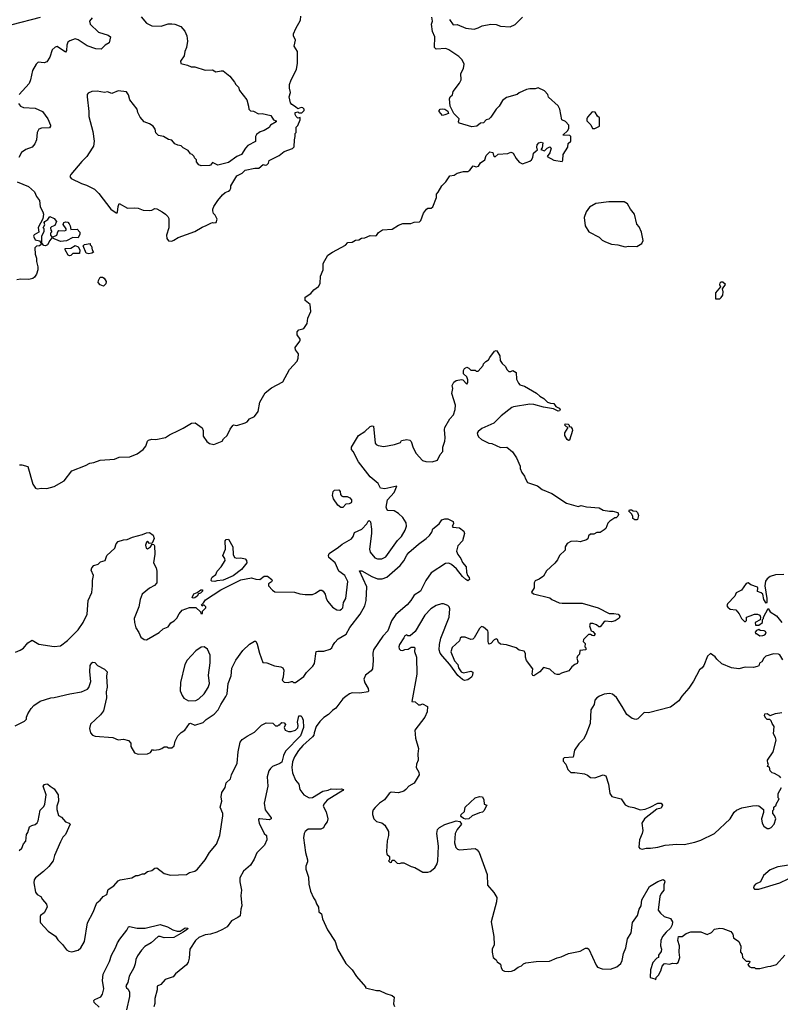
# Model space of a CAD drawing. Extents: x 2087054 to 2277909, y 548907 to 753496.
# Tile 288 of 444: x 2203088 to 2210331, y 666578 to 675959. Entities that reach past the tile are written whole.
import ezdxf

# ---------------------------------------------------------------- set-up
doc = ezdxf.new("R2010")
doc.units = 0

msp = doc.modelspace()

# ---------------------------------------------------------------- linework, layer by layer
at = {"layer": '0CON20XD'}
for points in [[(2203015, 675913.8), (2203287.4, 675982.6)], [(2203777.5, 675975), (2203753.3, 675945), (2203760, 675915), (2203839.8, 675839.8), (2203931.7, 675811.7), (2203953.3, 675795), (2203940.7, 675739.3), (2203902.7, 675717.3), (2203865, 675676.7), (2203812.1, 675682.1), (2203729.3, 675709.3), (2203645, 675765.6), (2203615, 675775.6), (2203565, 675758.8), (2203545, 675743.3), (2203536.7, 675715), (2203534.4, 675665.6), (2203525, 675648.8), (2203445, 675704.3), (2203425, 675697.5), (2203397.9, 675672.1), (2203375, 675601.2), (2203345, 675557.5), (2203321.7, 675548.3), (2203265, 675553.8), (2203245, 675536.2), (2203210, 675475), (2203191.1, 675385), (2203177.6, 675352.4), (2203084.3, 675245)], [(2204244, 675985), (2204296.7, 675925), (2204345, 675898.8), (2204435, 675896.2), (2204501.3, 675918.7), (2204535, 675920.6), (2204565, 675915.7), (2204622.9, 675892.9), (2204660.9, 675850.9), (2204680.8, 675805), (2204686.2, 675755), (2204675, 675692.5), (2204660, 675655), (2204653.3, 675615), (2204620, 675565), (2204621.7, 675541.7), (2204686.4, 675526.4), (2204720.7, 675510.7), (2204755, 675510), (2204855, 675477.5), (2204925, 675480), (2204955, 675462.5), (2205005, 675472.5), (2205025, 675470), (2205089.3, 675419.3), (2205132.5, 675365), (2205145, 675340), (2205170, 675315), (2205180, 675285), (2205250, 675195), (2205267.5, 675135), (2205270, 675105), (2205285, 675090), (2205315, 675086.7), (2205360.7, 675060.7), (2205396.1, 675066.1), (2205480, 675045), (2205503.3, 675003.3), (2205530, 674995), (2205530, 674985), (2205477.5, 674955), (2205465, 674932.5), (2205415, 674903.3), (2205379.3, 674890.7), (2205344.3, 674865.7), (2205334, 674845), (2205333, 674797), (2205260.7, 674759.3), (2205237.5, 674735), (2205200, 674675), (2205154.2, 674655.8), (2205075, 674596.7), (2204975, 674572), (2204925, 674597.5), (2204905.9, 674574.1), (2204895, 674570), (2204815, 674566.7), (2204793.3, 674575), (2204772.5, 674605), (2204770, 674625), (2204751.7, 674641.7), (2204750, 674655), (2204730, 674675), (2204715, 674680), (2204691.7, 674711.7), (2204645, 674737.5), (2204625, 674757.5), (2204595, 674762.5), (2204565, 674777.5), (2204535, 674810), (2204505, 674817.5), (2204456.4, 674846.4), (2204410, 674855), (2204385, 674880), (2204377.5, 674915), (2204357.5, 674945), (2204325, 674966), (2204272.5, 674985), (2204235, 675030), (2204213.6, 675073.6), (2204206.1, 675106.1), (2204136.2, 675195), (2204123.9, 675243.9), (2204105, 675270), (2204025, 675280), (2203965, 675256.2), (2203925, 675270), (2203895, 675266.2), (2203825, 675277.5), (2203775, 675274), (2203741.1, 675258.9), (2203731.9, 675245), (2203729.5, 675225), (2203745.7, 675085), (2203745.8, 675035), (2203783.5, 674895), (2203797.5, 674802.5), (2203789.2, 674755), (2203779.2, 674735), (2203725.8, 674655), (2203678.3, 674608.3), (2203573.3, 674485), (2203566.7, 674465), (2203577.5, 674445), (2203675, 674397.5), (2203725, 674383.8), (2203798.8, 674345), (2203841.3, 674301.3), (2203955, 674152.5), (2204005, 674117.5), (2204015, 674117.5), (2204020, 674125), (2204025, 674180), (2204035, 674206.7), (2204115, 674164), (2204185, 674166.7), (2204215, 674162.5), (2204265, 674143.3), (2204325, 674140), (2204345, 674142.5), (2204375, 674160), (2204395, 674156.7), (2204445, 674127.5), (2204476.4, 674106.4), (2204497.5, 674085), (2204507.5, 674065), (2204506.7, 673975), (2204486.2, 673905), (2204487.5, 673875), (2204505, 673852.5), (2204535, 673850), (2204555, 673856.7), (2204596.4, 673883.6), (2204755, 673941.2), (2204825, 673983.3), (2204863.6, 673996.4), (2204908.3, 674021.7), (2204925, 674027.5), (2204935, 674022.5), (2204960, 674025), (2204967, 674057), (2204950, 674095), (2204933, 674113), (2204928.3, 674138.3), (2204927.5, 674155), (2204937.5, 674177.5), (2204975, 674237.5), (2205018.3, 674291.7), (2205045, 674313.3), (2205077.5, 674325), (2205087.5, 674335), (2205097.5, 674355), (2205097.5, 674375), (2205155, 674472.5), (2205205, 674496.7), (2205235, 674526.2), (2205326.4, 674543.6), (2205365, 674543.3), (2205405, 674580), (2205425, 674572.5), (2205440, 674575), (2205457, 674593), (2205465, 674617.5), (2205560, 674665), (2205605, 674702.5), (2205685, 674730), (2205701.7, 674748.3), (2205703.3, 674815), (2205712.5, 674845), (2205710, 674875), (2205720, 674885), (2205720, 674935), (2205735, 674950), (2205760, 675005), (2205758.3, 675028.3), (2205735, 675020), (2205720, 675035), (2205710, 675055), (2205710, 675075), (2205735, 675080), (2205745, 675070), (2205775, 675070), (2205797.5, 675095), (2205796.7, 675106.7), (2205785, 675120), (2205767, 675123), (2205735, 675110), (2205715, 675130), (2205680, 675150), (2205667.5, 675167.5), (2205652.5, 675225), (2205666.7, 675265), (2205657.5, 675305), (2205658.3, 675341.7), (2205672.5, 675385), (2205722.5, 675485), (2205732.5, 675545), (2205732.5, 675655), (2205702.5, 675705), (2205713.3, 675765), (2205696.7, 675805), (2205696.7, 675825), (2205716.7, 675875), (2205763.3, 675955), (2205763.9, 675993.9)], [(2207074.2, 674315.8), (2207106.2, 674375), (2207147.3, 674412.7), (2207185, 674472.5), (2207225, 674476.7), (2207254.1, 674495.9), (2207315, 674513.8), (2207355, 674513.3), (2207373.3, 674526.7), (2207405, 674566.7), (2207435, 674557.5), (2207457, 674563), (2207477.5, 674595), (2207516.1, 674623.9), (2207530, 674665), (2207565, 674700), (2207592.5, 674695), (2207600, 674665), (2207615, 674652.5), (2207643, 674677), (2207735, 674683.3), (2207763.6, 674696.4), (2207775, 674693.3), (2207785.8, 674685.8), (2207815.5, 674635.5), (2207842.8, 674602.8), (2207875, 674585.8), (2207945, 674611.4), (2207962, 674625), (2207973.8, 674645), (2207981.7, 674688.3), (2208005, 674710), (2208020, 674715), (2208013.3, 674745), (2208016.2, 674765), (2208030, 674785), (2208053, 674793), (2208070, 674785), (2208061.7, 674738.3), (2208051.7, 674721.7), (2208085, 674710), (2208110, 674735), (2208135, 674747.5), (2208150, 674735), (2208135, 674690), (2208110, 674655), (2208175, 674621.2), (2208252.5, 674607.5), (2208259.3, 674620.7), (2208264.1, 674675.9), (2208307.5, 674745), (2208311.7, 674778.3), (2208337.5, 674802.5), (2208337.5, 674845), (2208327.5, 674855), (2208260, 674860), (2208306.7, 674903.3), (2208317.5, 674925), (2208317.5, 674955), (2208285, 674990), (2208250, 675005), (2208232.5, 675105), (2208217, 675137), (2208125, 675220), (2208116.7, 675245), (2208085, 675282.5), (2208025, 675308.8), (2207995, 675300), (2207945, 675300), (2207915, 675293.3), (2207845, 675262.5), (2207825, 675247.5), (2207723.9, 675216.1), (2207685, 675187.5), (2207652.5, 675135), (2207623.6, 675106.4), (2207575, 675030), (2207555, 675010), (2207530, 675005), (2207505, 674977.5), (2207475, 674972.5), (2207440, 674945), (2207395, 674936.7), (2207275, 674972.5), (2207267.5, 674985), (2207272.5, 675015), (2207222.5, 675065), (2207187.5, 675135), (2207180, 675205), (2207187, 675223), (2207208.3, 675241.7), (2207216.7, 675275), (2207276.2, 675355), (2207291.2, 675385), (2207290, 675445), (2207315, 675492.5), (2207320, 675535), (2207300, 675575), (2207268.7, 675608.7), (2207173.1, 675673.1), (2207145, 675684), (2207055, 675676.7), (2207037.5, 675695), (2207040, 675795), (2207020, 675845), (2207010, 675915), (2207017.5, 675945), (2207013, 675983)], [(2207179.3, 675959.3), (2207215, 675910), (2207255, 675912.5), (2207335, 675877.5), (2207415, 675870), (2207455, 675880), (2207490.7, 675899.3), (2207575, 675916.7), (2207625, 675912.5), (2207665, 675897.5), (2207759.3, 675890.7), (2207805, 675913.3), (2207875, 675983.3)], [(2203075, 675158.8), (2203094.6, 675134.6), (2203125, 675121.5), (2203235, 675114.5), (2203304, 675085), (2203356.9, 675015), (2203381.2, 674955), (2203382.5, 674945), (2203371.7, 674928.3), (2203295, 674926.2), (2203270, 674915), (2203254, 674885), (2203249.2, 674815), (2203232.9, 674775), (2203206, 674744), (2203147.6, 674722.4), (2203106, 674695), (2203080, 674645)], [(2207115, 675047.5), (2207097.5, 675065), (2207083.3, 675085), (2207083.3, 675095), (2207092.5, 675105), (2207115, 675110), (2207135, 675106.7), (2207166.4, 675086.4), (2207170, 675065), (2207135, 675052.5), (2207115, 675047.5)], [(2208565, 674922.5), (2208610, 674945), (2208610, 675025), (2208590.7, 675040.7), (2208566.4, 675076.4), (2208538.3, 675081.7), (2208495, 675030), (2208487.5, 675015), (2208487.5, 674995), (2208526.4, 674956.4), (2208542.5, 674922.5), (2208565, 674922.5)], [(2203065, 674412.5), (2203171.1, 674371.1), (2203227.2, 674317.2), (2203247.1, 674275), (2203276.2, 674235), (2203284.3, 674175), (2203308.8, 674128.8), (2203314.7, 674105), (2203307, 674063), (2203265, 673980), (2203271.2, 673935), (2203225, 673908.1), (2203219.4, 673895), (2203235, 673862.5), (2203275, 673852.5), (2203292.5, 673825), (2203290, 673815), (2203276.1, 673803.9), (2203248.3, 673801.7), (2203232.5, 673785), (2203233.8, 673725), (2203248.3, 673688.3), (2203246.7, 673655), (2203261.2, 673605), (2203261.2, 673575), (2203247.5, 673535), (2203230, 673505), (2203213.6, 673493.6), (2203175, 673484), (2203095, 673487.5), (2203060.7, 673480.7)], [(2203085, 671718.6), (2203109.1, 671719.1), (2203165, 671702.5), (2203212.7, 671532.7), (2203237.5, 671495), (2203255, 671488.8), (2203295, 671496.2), (2203345, 671493.8), (2203415, 671510), (2203512.5, 671565), (2203585, 671660), (2203715, 671710), (2203755, 671733.3), (2203795, 671740), (2203855, 671761.2), (2203989.3, 671770.7), (2204035, 671791.2), (2204135.9, 671794.1), (2204205, 671824), (2204265, 671864), (2204290, 671895), (2204305, 671942.5), (2204315, 671953.3), (2204345, 671962.5), (2204385, 671958.8), (2204475, 671976.7), (2204515, 672003.8), (2204605, 672048), (2204645, 672066), (2204725, 672116), (2204759.5, 672119.5), (2204825, 672070), (2204833.8, 672045), (2204835, 671990), (2204870.5, 671940.5), (2204895, 671920), (2204935, 671910), (2205016.4, 671943.6), (2205027.5, 671965), (2205065, 671997.5), (2205091.7, 672058.3), (2205117, 672093), (2205125, 672097.5), (2205155, 672091.2), (2205235, 672116.7), (2205253, 672127), (2205275, 672157.5), (2205325, 672177.5), (2205357.5, 672225), (2205373.8, 672315), (2205426.2, 672405), (2205485, 672450), (2205595, 672507.5), (2205656.2, 672625), (2205728.8, 672705), (2205740, 672735), (2205742.5, 672775), (2205713.3, 672813.3), (2205712.5, 672835), (2205756.7, 672895), (2205757.5, 672905), (2205757.5, 672915), (2205731.2, 672955), (2205730, 672985), (2205745, 673002.5), (2205785, 673012.5), (2205795, 673016.7), (2205825.6, 673064.4), (2205832, 673115), (2205861.7, 673178.3), (2205853.9, 673243.9), (2205807.5, 673285), (2205806.7, 673315), (2205859.3, 673350.7), (2205887.5, 673385), (2205931.7, 673418.3), (2205950, 673445), (2205951.2, 673515), (2205976.7, 673575), (2205976.2, 673635), (2206023.3, 673715), (2206065, 673743.8), (2206190.7, 673809.3), (2206213, 673837), (2206255, 673840), (2206285, 673857.5), (2206317, 673863), (2206343, 673877), (2206375, 673880), (2206425, 673901.2), (2206475, 673898.8), (2206485.9, 673904.1), (2206505, 673930), (2206544.1, 673955.9), (2206635, 673963.3), (2206695, 674000), (2206735, 674016.7), (2206813, 674017), (2206845, 674028.8), (2206896.1, 674033.9), (2206906.7, 674045), (2206932.5, 674115), (2206962.5, 674155), (2206975, 674162.5), (2207005, 674162.5), (2207023.6, 674176.4), (2207056.4, 674263.6), (2207057.5, 674295), (2207074.2, 674315.8)], [(2208855, 673794), (2208885, 673801.2), (2208965, 673798.8), (2209012.7, 673827.3), (2209024.2, 673855), (2209008, 673935), (2208986.7, 673985), (2208965, 674010), (2208942.5, 674105), (2208905, 674152.5), (2208875.9, 674205.9), (2208843, 674223), (2208697, 674223), (2208575, 674206.2), (2208515, 674173.3), (2208481.7, 674128.3), (2208463.8, 674075), (2208471.2, 673995), (2208508.8, 673938.8), (2208605, 673886.7), (2208635, 673856.7), (2208665, 673841.2), (2208725, 673820), (2208785, 673812.5), (2208855, 673794)], [(2203335, 673803.8), (2203316.4, 673806.4), (2203298.3, 673828.3), (2203300, 673895), (2203320, 673945), (2203320, 673965), (2203310, 673975), (2203327, 674003), (2203322, 674025), (2203326.2, 674035), (2203354.3, 674055.7), (2203375, 674082.5), (2203417.5, 674065), (2203437.5, 674035), (2203423, 673997), (2203390, 673985), (2203380, 673975), (2203383, 673953), (2203390, 673945), (2203390, 673935), (2203380, 673925), (2203380, 673905), (2203391.7, 673891.7), (2203405, 673890), (2203440, 673905), (2203451.2, 673938.8), (2203461.2, 673948.8), (2203515, 673947.5), (2203530, 673955), (2203530, 673965), (2203503, 674007), (2203507.5, 674025), (2203525, 674033.8), (2203545, 674028.8), (2203560, 674015), (2203570, 673995), (2203575, 673960), (2203635, 673963.8), (2203661.2, 673935), (2203660, 673915), (2203645, 673880), (2203595, 673882.5), (2203535, 673853.3), (2203475, 673846.7), (2203395, 673880), (2203373.9, 673856.1), (2203353.3, 673815), (2203335, 673803.8)], [(2203745, 673726.7), (2203720, 673735), (2203693.6, 673803.6), (2203705, 673817.5), (2203760, 673825), (2203760, 673815), (2203771.7, 673801.7), (2203777.5, 673765), (2203790, 673745), (2203775, 673733.3), (2203745, 673726.7)], [(2203562.5, 673707.5), (2203548.8, 673715), (2203521.2, 673765), (2203521.2, 673778.8), (2203575, 673783.3), (2203615, 673806.2), (2203645.9, 673795.9), (2203660, 673765), (2203658.3, 673731.7), (2203595, 673730), (2203575, 673712.5), (2203562.5, 673707.5)], [(2203885, 673420.8), (2203855, 673432), (2203836.2, 673455), (2203838.8, 673475), (2203855, 673506.7), (2203875, 673506), (2203893.3, 673495), (2203912, 673465), (2203908.3, 673441.7), (2203885, 673420.8)], [(2209755, 673300), (2209769.3, 673310.7), (2209782.5, 673335), (2209786.7, 673365), (2209780, 673395), (2209807.5, 673435), (2209785, 673456.7), (2209765, 673457.5), (2209755, 673450), (2209752.5, 673435), (2209760, 673415), (2209713.3, 673355), (2209715, 673300), (2209755, 673300)], [(2203092.5, 669952.5), (2203125, 669970), (2203165, 670023.3), (2203205, 670046.2), (2203270.8, 670010.8), (2203415, 669985.8), (2203475, 669992), (2203542, 670045), (2203644.7, 670145.3), (2203690.9, 670215), (2203729.1, 670295), (2203739.4, 670425), (2203775, 670500), (2203782.5, 670565), (2203780.8, 670615), (2203790, 670665), (2203768.8, 670715), (2203773.3, 670735), (2203795, 670757.5), (2203835, 670772.5), (2203856.4, 670793.6), (2203903, 670807), (2203917.5, 670855), (2203995, 670923.8), (2204008, 670965), (2204025, 670987.5), (2204075, 671003.3), (2204110, 671005), (2204161.2, 671028.8), (2204256.4, 671053.6), (2204295, 671070), (2204325, 671072.5), (2204357.4, 671047.4), (2204368.6, 671015), (2204348.3, 670971.7), (2204325, 670967.5), (2204305, 670990), (2204295, 670980), (2204286.7, 670953.3), (2204292.5, 670925), (2204305, 670916.2), (2204333.3, 670935), (2204348.3, 670961.7), (2204365, 670957.5), (2204371.2, 670945), (2204373.6, 670866.4), (2204363.3, 670785), (2204386.7, 670735), (2204393.8, 670705), (2204394, 670595), (2204372.3, 670567.7), (2204325, 670543.3), (2204253.8, 670485), (2204235.8, 670434.2), (2204222.2, 670365), (2204178.1, 670255), (2204180, 670215), (2204192.9, 670165), (2204221.2, 670121.2), (2204240, 670075), (2204272.3, 670052.3), (2204295, 670051.2), (2204415, 670121.2), (2204455, 670156.2), (2204502.5, 670175), (2204526.1, 670213.9), (2204559.4, 670230.6), (2204584.1, 670255.9), (2204605, 670297.5), (2204635, 670332.5), (2204705, 670357.5), (2204765, 670360), (2204808.3, 670318.3), (2204811.7, 670301.7), (2204828.3, 670301.7), (2204830, 670325), (2204860, 670355), (2204860, 670365), (2204845, 670380), (2204835, 670380), (2204825, 670370), (2204820, 670385), (2204838.3, 670401.7), (2204857, 670433), (2205004.3, 670525.7), (2205195, 670621.5), (2205295, 670640.8), (2205335, 670629.2), (2205373.8, 670626.2), (2205415, 670656.7), (2205425, 670657.5), (2205447, 670657), (2205487.5, 670625), (2205492.5, 670615), (2205486.7, 670603.3), (2205457.5, 670582.5), (2205457.5, 670565), (2205495, 670523.8), (2205518.3, 670508.3), (2205705, 670506.2), (2205755, 670490), (2205805, 670483.3), (2205875, 670483.8), (2205905.9, 670494.1), (2205945, 670522.5), (2205965, 670522.5), (2205977.5, 670515), (2205996.1, 670486.1), (2206006.2, 670445), (2206021.2, 670415), (2206065, 670363.3), (2206107.3, 670337.3), (2206135, 670334.2), (2206151.7, 670341.7), (2206165.8, 670355), (2206172.5, 670405), (2206194.2, 670445), (2206212.9, 670605), (2206185, 670663.8), (2206125.7, 670705.7), (2206091.2, 670785), (2206031.2, 670835), (2206028, 670855), (2206035.7, 670874.3), (2206125, 670934.3), (2206157.3, 670962.7), (2206248.1, 671011.9), (2206263.3, 671035), (2206275.4, 671074.6), (2206345.3, 671105), (2206392.2, 671155), (2206405, 671182), (2206415, 671187.5), (2206429.2, 671175), (2206437.8, 671105), (2206437.8, 671065), (2206417.5, 670915), (2206426, 670885), (2206470.9, 670830.9), (2206495, 670822), (2206535, 670821.2), (2206575, 670841.2), (2206685, 670996), (2206724, 671035), (2206759.2, 671095), (2206770.8, 671135), (2206769.2, 671165), (2206737, 671217), (2206695.8, 671255), (2206655, 671280.5), (2206595, 671283.1), (2206583.6, 671295), (2206576.9, 671315), (2206589.2, 671385), (2206652.5, 671455), (2206680, 671515), (2206565, 671487.8), (2206524.2, 671494.2), (2206500.3, 671540.3), (2206424.5, 671604.5), (2206313.8, 671745), (2206263.3, 671845), (2206246.7, 671865), (2206246.7, 671885), (2206314.1, 671995.9), (2206375, 672036.2), (2206425, 672083.8), (2206445, 672090), (2206457.5, 672087.5), (2206472.5, 671925), (2206482.1, 671912.1), (2206502.9, 671902.9), (2206553.9, 671893.9), (2206658.3, 671911.7), (2206715, 671930), (2206725, 671950), (2206775, 671960), (2206801.7, 671951.7), (2206815, 671940), (2206835, 671880), (2206862.5, 671825), (2206925, 671760), (2206955, 671750), (2207015, 671747.5), (2207065, 671762.5), (2207092.5, 671815), (2207117.5, 671845), (2207116.7, 671885), (2207135.7, 671944.3), (2207139.2, 671975), (2207131.9, 672055), (2207135.6, 672075), (2207185, 672156), (2207218, 672195), (2207235.7, 672245), (2207237.5, 672285), (2207203.6, 672396.4), (2207212.5, 672445), (2207207.5, 672475), (2207222.5, 672505), (2207245, 672522.5), (2207295, 672530), (2207306.4, 672526.4), (2207345, 672487.5), (2207356.4, 672503.6), (2207356.4, 672526.4), (2207346.1, 672556.1), (2207312.5, 672585), (2207312.5, 672615), (2207322.5, 672635), (2207345, 672647.5), (2207365, 672640), (2207385, 672620), (2207425, 672620), (2207435, 672610), (2207455, 672610), (2207500, 672665), (2207505, 672680), (2207527, 672703), (2207553, 672717), (2207565, 672740), (2207610.7, 672799.3), (2207625, 672807.5), (2207633, 672803), (2207658.8, 672755), (2207662.3, 672712.3), (2207682.3, 672682.3), (2207713.6, 672653.6), (2207727.5, 672625), (2207745, 672607.5), (2207765, 672607.5), (2207785, 672616.7), (2207816.2, 672596.2), (2207818.8, 672535), (2207836.4, 672496.4), (2207850.7, 672480.7), (2207895, 672466.7), (2208010.7, 672400.7), (2208041.7, 672371.7), (2208079.3, 672349.3), (2208115, 672314), (2208144.1, 672304.1), (2208175, 672302.5), (2208192.9, 672272.9), (2208225, 672258.8), (2208233.8, 672245), (2208228, 672232), (2208215, 672228.8), (2208172.3, 672252.3), (2208075, 672267.5), (2207985, 672294), (2207945, 672294.2), (2207790.7, 672269.3), (2207775, 672263.3), (2207671.2, 672185), (2207604.4, 672115.6), (2207488.8, 672065), (2207453.3, 672035), (2207445, 672020), (2207446.1, 672006.1), (2207456.2, 671985), (2207485, 671960), (2207555, 671923.3), (2207585, 671922.5), (2207665, 671883.3), (2207727, 671887), (2207781.7, 671841.7), (2207817.5, 671785), (2207852.5, 671705), (2207853.6, 671683.6), (2207870, 671645), (2207895, 671610), (2207903, 671583), (2207925, 671550), (2208018.3, 671518.3), (2208063.9, 671483.9), (2208155, 671443.3), (2208295, 671352.5), (2208405, 671321.2), (2208435, 671331.2), (2208485, 671318.8), (2208607.1, 671307.1), (2208645, 671286.7), (2208705, 671276.7), (2208737.7, 671277.7), (2208783, 671263), (2208790, 671245), (2208785, 671230), (2208768.3, 671211.7), (2208755, 671212.5), (2208708.3, 671181.7), (2208689.3, 671160.7), (2208668.3, 671111.7), (2208655, 671097.5), (2208615, 671073.3), (2208585, 671072.5), (2208555, 671057.5), (2208523, 671057), (2208505, 671040), (2208497, 671013), (2208485, 671002.5), (2208425, 670983.8), (2208389.2, 670989.2), (2208335, 670985.8), (2208301.7, 670968.3), (2208283.6, 670936.4), (2208283.3, 670905), (2208228.8, 670855), (2208208.3, 670811.7), (2208185, 670780), (2208105, 670707.5), (2208075, 670657.5), (2208035, 670630), (2207997, 670613), (2207987.5, 670595), (2207986.7, 670545), (2207962.5, 670505), (2207980, 670490), (2208135, 670449.2), (2208155, 670434.3), (2208225, 670404.3), (2208255, 670398.6), (2208445, 670398.6), (2208596.6, 670356.6), (2208700.7, 670300.7), (2208745, 670302.5), (2208785.8, 670295.8), (2208802.5, 670275), (2208795, 670257.5), (2208758.3, 670231.7), (2208725, 670221.2), (2208663, 670227), (2208650.7, 670219.3), (2208615, 670173.3), (2208603, 670173), (2208580, 670195), (2208547, 670207), (2208520, 670205), (2208512.5, 670185), (2208530, 670135), (2208545, 670130), (2208567.5, 670105), (2208555, 670090), (2208538.3, 670091.7), (2208525, 670100), (2208505, 670100), (2208457.5, 670055), (2208453.3, 670035), (2208472.5, 670015), (2208470, 669985), (2208480, 669975), (2208480, 669955), (2208421.7, 669948.3), (2208417.5, 669915), (2208400, 669895), (2208392.5, 669875), (2208402.5, 669845), (2208397.5, 669825), (2208373.9, 669816.1), (2208345, 669793.3), (2208316.2, 669753.8), (2208246.1, 669733.9), (2208225, 669721.2), (2208205, 669720), (2208185, 669727.1), (2208135, 669770.5), (2208075, 669787.5), (2208042, 669745), (2207985, 669708), (2207975, 669710), (2207967.5, 669725), (2207973.3, 669775), (2207913.8, 669855), (2207903.3, 669885), (2207905, 669920), (2207893, 669943), (2207845, 669953.3), (2207815, 669973.3), (2207725, 670003.3), (2207665, 670010), (2207647.5, 670025), (2207637.5, 670055), (2207625, 670060), (2207605, 670050), (2207575, 670016.7), (2207555, 670010), (2207547.5, 670035), (2207549.2, 670125), (2207545, 670136.7), (2207505, 670172.5), (2207485, 670177.5), (2207465, 670160), (2207415, 670070), (2207401.7, 670058.3), (2207385, 670052.5), (2207330, 670075), (2207295, 670076.2), (2207283.3, 670065), (2207275, 670042.5), (2207205, 669977.5), (2207193.3, 669935), (2207229.3, 669849.3), (2207260, 669815), (2207267.5, 669785), (2207292.5, 669745), (2207315, 669737.5), (2207385, 669752.5), (2207401.7, 669741.7), (2207401.2, 669715), (2207391.2, 669695), (2207355, 669668.8), (2207325, 669663.8), (2207305, 669671.2), (2207260.9, 669710.9), (2207185, 669816.7), (2207113.9, 669893.9), (2207093.3, 669925), (2207083.9, 669953.9), (2207084, 670005), (2207098, 670065), (2207178.8, 670265), (2207182.5, 670345), (2207177.5, 670365), (2207165, 670377.5), (2207125, 670392.5), (2207105, 670392.5), (2207055, 670376.7), (2207002.7, 670347.3), (2206946.7, 670285), (2206855, 670130), (2206805, 670090), (2206785, 670090), (2206773, 670097), (2206755, 670087.5), (2206745, 670070), (2206703.3, 670005), (2206697.5, 669985), (2206700, 669965), (2206715, 669952.5), (2206735, 669950), (2206755, 669960), (2206787, 669963), (2206815, 669980), (2206845, 669980), (2206850, 669975), (2206848.3, 669938.3), (2206866.7, 669885), (2206871.2, 669725), (2206823, 669463), (2206855, 669460), (2206885, 669430), (2206905, 669430), (2206925, 669440), (2206970, 669415), (2206967.5, 669365), (2206946.1, 669313.9), (2206849.3, 669190.7), (2206856.2, 669115), (2206886.2, 669015), (2206878, 668965), (2206882.5, 668905), (2206866, 668865), (2206862, 668835), (2206888.8, 668788.8), (2206890.8, 668765), (2206843.3, 668685), (2206795, 668656.7), (2206765, 668623.3), (2206745, 668610), (2206695, 668592.5), (2206625, 668600), (2206606.7, 668585), (2206561.2, 668525), (2206514.2, 668495), (2206471.7, 668451.7)], [(2208315, 671950), (2208300.7, 671960.7), (2208278.3, 671998.3), (2208278.3, 672021.7), (2208310, 672075), (2208295, 672080), (2208280, 672095), (2208283, 672107), (2208310, 672105), (2208320, 672095), (2208321.7, 672081.7), (2208335, 672080), (2208350, 672060), (2208351.2, 672045), (2208325, 671952.5), (2208315, 671950)], [(2206165, 671310), (2206145, 671312.5), (2206116.2, 671335), (2206076, 671395), (2206066.2, 671425), (2206073.3, 671465), (2206085, 671476.7), (2206128.3, 671478.3), (2206138.8, 671465), (2206143.3, 671435), (2206153.6, 671423.6), (2206165, 671416.7), (2206205.9, 671415.9), (2206232.3, 671402.3), (2206246.7, 671385), (2206248.8, 671365), (2206243.3, 671355), (2206225, 671345.8), (2206195, 671343.3), (2206165, 671310)], [(2208965, 671193.3), (2208945, 671193.3), (2208927.5, 671205), (2208926.4, 671226.4), (2208917, 671247), (2208890, 671275), (2208895, 671290), (2208915, 671290), (2208928.3, 671278.3), (2208957, 671277), (2208972.5, 671265), (2208980, 671235), (2208971.7, 671198.3), (2208965, 671193.3)], [(2205050.7, 669510.7), (2205062.7, 669537.3), (2205072.7, 669635), (2205101.4, 669708.6), (2205108.9, 669781.1), (2205144.7, 669855.3), (2205212.4, 669947.6), (2205275, 670008), (2205325, 670037.5), (2205336.4, 670036.4), (2205349.5, 670009.5), (2205370, 669925), (2205402.5, 669835), (2205441.7, 669831.7), (2205515, 669803.3), (2205575, 669792.5), (2205595, 669782.5), (2205602.5, 669762.5), (2205597.5, 669695), (2205587.5, 669665), (2205605, 669647.5), (2205645, 669643.3), (2205675, 669652.5), (2205685, 669652.5), (2205695, 669642.5), (2205715, 669643.3), (2205795, 669700), (2205819.1, 669740.9), (2205879.5, 669800.5), (2205895, 669823.8), (2205912.1, 669937.9), (2205926.9, 669943.1), (2205985, 669943.5), (2206045, 669962.3), (2206060.4, 669975), (2206070.7, 669995), (2206087.7, 670025), (2206119.8, 670060.2), (2206195.4, 670105), (2206231.5, 670168.5), (2206330.8, 670295), (2206375.4, 670375), (2206386.9, 670425), (2206394.5, 670555), (2206325, 670706.7), (2206345, 670706.9), (2206442.6, 670652.6), (2206495, 670632.5), (2206538.1, 670631.9), (2206582.6, 670647.4), (2206710.8, 670759.2), (2206746.5, 670803.5), (2206774, 670856), (2206795, 670881.9), (2206885, 670963.1), (2206958.8, 671015), (2206988.8, 671045), (2207011.2, 671075), (2207022.3, 671107.7), (2207082.5, 671155), (2207107.5, 671195), (2207136.4, 671203.6), (2207165, 671203.3), (2207215, 671176.7), (2207218, 671155), (2207207.5, 671135), (2207214, 671124), (2207275, 671118), (2207317.5, 671085), (2207323.3, 671065), (2207303.8, 670995), (2207259.2, 670945), (2207248.6, 670895), (2207259.4, 670865), (2207288.1, 670825), (2207305, 670788.8), (2207339.2, 670745), (2207343.3, 670695), (2207352.5, 670665), (2207366.7, 670645), (2207370, 670625), (2207355, 670613.8), (2207336.7, 670625), (2207305, 670654), (2207246.9, 670726.9), (2207198.8, 670768.8), (2207175, 670779.5), (2207142.4, 670777.6), (2207005, 670690), (2206956.2, 670615), (2206905.8, 670515), (2206845.4, 670475), (2206811.3, 670425), (2206776.9, 670385), (2206668.1, 670291.9), (2206628.3, 670231.7), (2206593.8, 670135), (2206546.5, 670085), (2206458, 669955), (2206451.1, 669925), (2206453.8, 669855), (2206447.1, 669775), (2206435, 669756), (2206380, 669715), (2206365.7, 669675), (2206375, 669640), (2206405.4, 669585.4), (2206410, 669565), (2206406, 669555), (2206327, 669543), (2206254.2, 669544.2), (2206228, 669535), (2206195, 669512.2), (2206165, 669487.5), (2206099, 669401), (2206065, 669378.5), (2206030, 669340), (2205985, 669309.2), (2205945, 669271.8), (2205912.4, 669225), (2205890.9, 669165), (2205887.6, 669142.4), (2205876.5, 669125), (2205785, 669042.5), (2205741.5, 668995), (2205704.6, 668935), (2205687, 668887), (2205678.6, 668835), (2205684.2, 668785), (2205713, 668713), (2205745.7, 668675), (2205755.8, 668625), (2205794.3, 668574.3), (2205845, 668543.8), (2205875, 668548), (2205975, 668607.8), (2206025, 668618.9), (2206055, 668632.5), (2206105, 668627.8), (2206151.7, 668631.7), (2206170, 668625), (2206165, 668614.4), (2206015, 668524.2), (2205982.9, 668485), (2205976.7, 668465), (2206005, 668412.5), (2206021.4, 668345), (2206015, 668317.5), (2205992, 668288), (2205981.7, 668258.3), (2205955, 668246.2), (2205834, 668246), (2205807.5, 668225), (2205797.5, 668205), (2205791.2, 668165), (2205808.8, 668025), (2205830, 667955), (2205830, 667935), (2205811.2, 667895), (2205813.3, 667865), (2205838.3, 667788.3), (2205842.3, 667722.3), (2205855.9, 667655.9), (2205885, 667592.5), (2205906.2, 667565), (2205913.3, 667535), (2205933.3, 667505), (2205935, 667460), (2205960.7, 667440.7), (2205972.2, 667392.2), (2206017.5, 667287.5), (2206093.3, 667175), (2206113, 667103), (2206195, 666967.5), (2206252.5, 666905), (2206295, 666843.3), (2206380, 666745), (2206380, 666735), (2206485, 666710), (2206515, 666709.2), (2206575, 666681.1), (2206635, 666663.3), (2206653.3, 666645), (2206647, 666583), (2206656.4, 666556.4)], [(2204945, 670606.2), (2204918.3, 670608.3), (2204910, 670615), (2204913.3, 670635), (2204921.7, 670648.3), (2204955, 670673.3), (2204966.7, 670705), (2205005.7, 670745), (2205043.3, 670805), (2205040, 670825), (2205023.8, 670855), (2205046.7, 670915), (2205044.2, 670995), (2205055, 671008), (2205075, 671011.2), (2205116.2, 670935), (2205120, 670865), (2205132.5, 670835), (2205155, 670828), (2205195, 670830.6), (2205233.6, 670823.6), (2205248.5, 670805), (2205249.5, 670785), (2205199.4, 670720.6), (2205120.7, 670659.3), (2205025, 670618.8), (2204965, 670613.3), (2204945, 670606.2)], [(2210365, 670674.2), (2210285, 670670.6), (2210235, 670653.8), (2210205, 670632.5), (2210191.2, 670608.8), (2210182.9, 670565), (2210203.3, 670445), (2210201.7, 670408.3), (2210195, 670400), (2210173.3, 670435), (2210163.3, 670485), (2210147.7, 670497.7), (2210115, 670510), (2210117.5, 670545), (2210113, 670553), (2210050, 670575), (2210025, 670592.5), (2210005, 670587.5), (2209962.5, 670525), (2209910.7, 670499.3), (2209897.5, 670465), (2209827.5, 670395), (2209822.5, 670375), (2209830.7, 670360.7), (2209855, 670342.5), (2209907.5, 670335), (2209938.8, 670298.8), (2209962.5, 670255), (2209990, 670225), (2210000, 670225), (2210010, 670235), (2210010, 670265), (2210045, 670280), (2210085, 670296.2), (2210115, 670296.2), (2210136.4, 670286.4), (2210142.5, 670265), (2210138.3, 670241.7), (2210090, 670215), (2210095, 670190), (2210125, 670190)], [(2204738.3, 670448.3), (2204730, 670455), (2204745, 670487.5), (2204778.3, 670501.7), (2204813, 670527), (2204828.3, 670528.3), (2204830, 670515), (2204810, 670495), (2204791.7, 670488.3), (2204777.5, 670465), (2204755, 670450), (2204738.3, 670448.3)], [(2210125, 670190), (2210160, 670215), (2210160, 670245), (2210170, 670255), (2210170, 670265), (2210215, 670350), (2210235, 670317.5), (2210295, 670280), (2210347, 670217)], [(2210135, 670090), (2210165, 670092.5), (2210185, 670097.5), (2210197, 670113), (2210189.3, 670129.3), (2210177, 670137), (2210138.3, 670138.3), (2210125, 670147.5), (2210105, 670140), (2210090, 670125), (2210095, 670110), (2210105, 670110), (2210135, 670090)], [(2204695, 669470.6), (2204765, 669473.5), (2204793, 669487), (2204845.3, 669534.7), (2204883.3, 669595), (2204894.4, 669634.4), (2204884.5, 669715), (2204902.7, 669832.7), (2204902, 669905), (2204875, 669962.5), (2204843, 669983), (2204815, 669980), (2204765, 669946.2), (2204683.4, 669856.6), (2204660, 669815), (2204619.4, 669645), (2204617.1, 669565), (2204635, 669520), (2204652, 669495), (2204695, 669470.6)], [(2203047.5, 669932.5), (2203092.5, 669952.5)], [(2210355, 669860), (2210326.4, 669906.4), (2210313, 669913), (2210265, 669916.7), (2210193.9, 669896.1), (2210172.5, 669875), (2210155, 669840), (2210133.3, 669826.7), (2210126.4, 669803.6), (2210110, 669795), (2210075, 669787.5), (2209995, 669791.2), (2209935, 669774.3), (2209865, 669783.8), (2209775, 669821.2), (2209726.7, 669865), (2209709.5, 669889.5), (2209665, 669920), (2209638, 669895), (2209603.1, 669805), (2209586.9, 669783.1), (2209562.5, 669765), (2209505, 669657.5), (2209458.8, 669591.2), (2209394.6, 669515.4), (2209365, 669468), (2209285, 669408.8), (2209075, 669356.2), (2209035, 669356.7), (2208975, 669296.7), (2208955, 669292), (2208921.7, 669301.7), (2208868.3, 669338.3), (2208825.6, 669415.6), (2208771.7, 669501.7), (2208732.3, 669532.3), (2208705, 669538), (2208655, 669532.9), (2208610, 669515), (2208583.4, 669496.6), (2208563.8, 669475), (2208558.8, 669435), (2208527.5, 669385), (2208520, 669255), (2208478.8, 669145), (2208455.8, 669104.2), (2208411.7, 669058.3), (2208371.7, 668998.3), (2208357.7, 668932.3), (2208273, 668927), (2208263, 668917), (2208262.5, 668895), (2208287.5, 668865), (2208307.5, 668815), (2208335, 668787.5), (2208375, 668787.5), (2208465, 668773.3), (2208495, 668762.5), (2208525, 668737.5), (2208565, 668736.7), (2208645, 668763.3), (2208670, 668755), (2208693.8, 668675), (2208708.8, 668585), (2208726.9, 668556.9), (2208815.3, 668535.3), (2208855, 668480), (2208885, 668463.8), (2208935, 668453.3), (2208995, 668431.2), (2209045, 668438.8), (2209092.5, 668455), (2209165.7, 668494.3), (2209195, 668494), (2209210, 668475), (2209195, 668448), (2209155, 668436.7), (2209037.5, 668345), (2209012.5, 668305), (2209022, 668235), (2209016, 668205), (2208991.2, 668145), (2208983.8, 668075), (2208993.3, 668063.3), (2209015, 668057.5)], [(2203045, 669232.5), (2203132.5, 669275), (2203152.5, 669295), (2203152.5, 669315), (2203163.8, 669345), (2203196.7, 669395), (2203223.3, 669425), (2203284.1, 669465.9), (2203385, 669498.8), (2203415, 669500), (2203565, 669536.2), (2203675, 669553.8), (2203735, 669580), (2203746.7, 669595), (2203764, 669655), (2203755.8, 669745), (2203760, 669805), (2203775, 669832.5), (2203785, 669837.5), (2203803.6, 669833.6), (2203830, 669805), (2203895, 669770), (2203921.2, 669745), (2203915.8, 669704.2), (2203919.5, 669599.5), (2203910, 669555), (2203913.6, 669496.4), (2203886, 669375), (2203856, 669335), (2203763.4, 669246.6), (2203752.5, 669205), (2203761.2, 669165), (2203781.2, 669141.2), (2203805, 669131.2), (2203975, 669120), (2204025, 669097.5), (2204075, 669103.3), (2204125, 669090), (2204146.7, 669066.7), (2204147.5, 669035), (2204182.5, 668975), (2204215, 668960), (2204305, 668963.3), (2204333, 668977), (2204353, 669007), (2204365, 669000), (2204415, 669006.7), (2204440, 669015), (2204465, 669032.5), (2204488.3, 669031.7), (2204505, 669022.5), (2204537, 669023), (2204558.3, 669041.7), (2204567.5, 669085), (2204594, 669136), (2204625, 669167.5), (2204659.3, 669190.7), (2204705, 669252.5), (2204715, 669256.7), (2204755, 669237.5), (2204835, 669262), (2204865, 669290.8), (2204938.3, 669341.7), (2204977.4, 669382.6), (2205002.2, 669435), (2205050.7, 669510.7)], [(2203082.5, 668045), (2203106.7, 668065), (2203125, 668107.5), (2203147, 668133), (2203153.8, 668195), (2203166, 668215), (2203182.3, 668267.7), (2203202.5, 668282.5), (2203235, 668290), (2203255, 668307.5), (2203264.1, 668325.9), (2203282.3, 668427.7), (2203316.8, 668463.2), (2203328, 668485), (2203338.8, 668575), (2203312.5, 668655), (2203325, 668672.5), (2203345, 668677.5), (2203357, 668677), (2203377.5, 668655), (2203415, 668631.2), (2203454.3, 668575), (2203457.5, 668515), (2203442.6, 668467.4), (2203440.6, 668435), (2203457.7, 668377.7), (2203485, 668360), (2203525, 668317.5), (2203560, 668305), (2203567.5, 668295), (2203522.5, 668195), (2203499.5, 668170.5), (2203476.2, 668125), (2203420.8, 667995), (2203406, 667945), (2203365, 667890.8), (2203315, 667842), (2203237.9, 667782.1), (2203225, 667762.5), (2203222.5, 667735), (2203238, 667645), (2203255, 667623.8), (2203290, 667605), (2203305, 667577.5), (2203342.1, 667532.1), (2203350.8, 667505), (2203320.5, 667449.5), (2203287.5, 667425), (2203282.5, 667415), (2203282.5, 667365), (2203287.5, 667355), (2203357.5, 667275), (2203427.7, 667227.7), (2203451.2, 667191.2), (2203495, 667147.5), (2203535, 667096), (2203555, 667084), (2203585, 667078.8), (2203646, 667094), (2203670, 667115), (2203706, 667175), (2203732, 667355), (2203788.8, 667455), (2203815, 667530), (2203822.5, 667545), (2203855, 667570), (2203883.3, 667605), (2203918, 667625), (2203928.8, 667671.2), (2203985, 667706.7), (2204027, 667753), (2204045, 667762.5), (2204155, 667784), (2204195, 667803.8), (2204216.1, 667803.9), (2204258.3, 667821.7), (2204275, 667820), (2204306.4, 667843.6), (2204347.7, 667852.3), (2204373.3, 667875), (2204395, 667877.5), (2204464.1, 667824.1), (2204523, 667807), (2204676.4, 667813.6), (2204705, 667833.3), (2204755, 667848), (2204780, 667865), (2204855, 667955.7), (2204894.8, 668025.2), (2204960.4, 668105), (2204993.3, 668185), (2205022.7, 668375), (2205021.1, 668395), (2204997.5, 668455), (2205012, 668515), (2205007.5, 668555), (2205014.2, 668595), (2205044, 668645), (2205055, 668687.5), (2205093.8, 668725), (2205105.6, 668765), (2205160, 668875), (2205168, 668985), (2205186, 669075), (2205205, 669102), (2205255, 669133.3), (2205325, 669170), (2205391.2, 669238.8), (2205435, 669261.2), (2205498, 669258), (2205525, 669230), (2205545, 669230), (2205555, 669240), (2205565, 669240), (2205570, 669255), (2205585, 669262.5), (2205605, 669260), (2205617.5, 669245), (2205607.5, 669215), (2205615, 669190), (2205647, 669177), (2205673, 669177), (2205715, 669190), (2205735, 669212.5), (2205740, 669235), (2205734.2, 669265), (2205747.5, 669325), (2205766.2, 669326.2), (2205776.1, 669316.1), (2205787.5, 669285), (2205791.4, 669215), (2205762.5, 669135), (2205620.4, 668989.6), (2205600.6, 668949.4), (2205582.7, 668885), (2205565, 668871.9), (2205496.3, 668843.7), (2205474.8, 668825.2), (2205459.1, 668800.9), (2205444.5, 668745), (2205450.5, 668655), (2205415.5, 668495), (2205425, 668430), (2205483.8, 668355), (2205483.3, 668345), (2205465, 668335.8), (2205374.6, 668345.4), (2205365.8, 668344.2), (2205362.2, 668335), (2205367.5, 668305), (2205415.9, 668205.9), (2205436.5, 668185), (2205442.5, 668145), (2205418.8, 668095), (2205347.4, 668022.6), (2205320.6, 667959.4), (2205285, 667902.2), (2205217.8, 667845), (2205185, 667783.3), (2205182.7, 667745), (2205198.9, 667665), (2205192.2, 667615), (2205202.2, 667515), (2205193.1, 667485), (2205187.4, 667422.6), (2205166.2, 667405), (2205105, 667373.3), (2205062.4, 667317.6), (2205019.8, 667290.2), (2204965, 667265.6), (2204905, 667246.9), (2204855, 667239.4), (2204794.6, 667215.4), (2204762.9, 667185), (2204707.5, 667102.5), (2204703.1, 667016.9), (2204691.5, 666978.5), (2204676, 666954), (2204571.4, 666868.6), (2204548.8, 666841.2), (2204474.3, 666815.7), (2204431.7, 666768.3), (2204397.5, 666752.5), (2204398, 666715), (2204376, 666635), (2204376, 666585), (2204363.8, 666555)], [(2210337.5, 668735), (2210325, 668747.5), (2210276.7, 668776.7), (2210255, 668782.5), (2210233.6, 668803.6), (2210228.3, 668838.3), (2210210, 668845), (2210215, 668860), (2210220, 668865), (2210213, 668873), (2210207.5, 668905), (2210262, 668985), (2210290, 669095), (2210285, 669120), (2210266.7, 669155), (2210272.5, 669225), (2210253.3, 669253.3), (2210245, 669280), (2210231.7, 669291.7), (2210205, 669292.5), (2210193.9, 669303.9), (2210180, 669325), (2210182.5, 669345), (2210205, 669350), (2210235, 669330), (2210285, 669350), (2210345, 669358.8)], [(2207335, 668341.4), (2207315, 668348.1), (2207293.8, 668363.8), (2207289.2, 668375), (2207291.2, 668385), (2207323.3, 668415), (2207331.2, 668455), (2207425.9, 668544.1), (2207465, 668558), (2207493.6, 668553.6), (2207506.7, 668525), (2207510, 668485), (2207536, 668475), (2207508.7, 668421.3), (2207495, 668409.2), (2207465, 668403.3), (2207397.5, 668375), (2207365, 668343.8), (2207335, 668341.4)], [(2209015, 668057.5), (2209055, 668066.2), (2209095, 668064.3), (2209165, 668075.7), (2209235, 668095.6), (2209345, 668104.4), (2209415, 668100), (2209518.3, 668121.7), (2209575, 668142.2), (2209705, 668205.7), (2209853.1, 668345), (2209890.9, 668409.1), (2209915, 668428), (2209965, 668450), (2210065, 668470), (2210105, 668473.3), (2210125, 668467.5), (2210170, 668435), (2210170, 668405), (2210151.2, 668345), (2210156.7, 668305), (2210174.1, 668274.1), (2210205, 668252.5), (2210225, 668252.5), (2210245, 668262.5), (2210272.5, 668295), (2210287.5, 668345), (2210277, 668377), (2210260, 668395), (2210260, 668425), (2210270, 668435), (2210270, 668455), (2210290, 668475), (2210290, 668485), (2210320, 668535), (2210310, 668545), (2210310, 668585), (2210342.5, 668645)], [(2206471.7, 668451.7), (2206455, 668430), (2206448.3, 668408.3), (2206448, 668385), (2206460, 668345), (2206485, 668321.2), (2206535, 668306), (2206565.9, 668285.9), (2206598.8, 668225), (2206601.2, 668185), (2206586.2, 668135), (2206580, 668035), (2206585, 668010), (2206610, 667985), (2206610, 667955), (2206600, 667945), (2206615, 667930), (2206628.3, 667931.7), (2206635, 667950), (2206655, 667950), (2206683, 667923), (2206705, 667920), (2206725, 667927.5), (2206747, 667927), (2206815, 667892.5), (2206851.7, 667881.7), (2206928.3, 667838.3), (2206975, 667837.5), (2206996.1, 667843.9), (2207040.5, 667879.5), (2207062, 667915), (2207070.8, 667945), (2207077.1, 668085), (2207060, 668205), (2207067.5, 668245), (2207085, 668263.3), (2207135, 668291.2), (2207245, 668327.1), (2207280.5, 668320.5), (2207296.2, 668295), (2207253.8, 668245), (2207236, 668205), (2207228.8, 668115), (2207241.7, 668071.7), (2207256.4, 668056.4), (2207275, 668051.2), (2207425, 668061.2), (2207445, 668050), (2207463.8, 668025), (2207538, 667815), (2207542.3, 667712.3), (2207603.6, 667643.6), (2207630, 667595), (2207628.8, 667555), (2207576.7, 667365), (2207603.6, 667223.6), (2207605.9, 667144.1), (2207587.5, 667105), (2207587.5, 667075), (2207597.5, 667025), (2207625, 667002.5), (2207635, 666982.5), (2207665, 666960), (2207672.5, 666925), (2207685, 666902.5), (2207705, 666893.3), (2207745, 666890), (2207770, 666895), (2207795.9, 666904.1), (2207835, 666933.3), (2207866.1, 666943.9), (2207885, 666962.5), (2207908.3, 666971.7), (2208005, 666987.5), (2208131.7, 666988.3), (2208205, 667020), (2208245, 667030), (2208315, 667063.3), (2208424.1, 667085.9), (2208475, 667112.5), (2208495, 667112.5), (2208507.5, 667105), (2208577.5, 666952.5), (2208591.7, 666931.7), (2208635, 666916.7), (2208715, 666913.8), (2208775, 666933.8), (2208812.3, 666967.7), (2208825.7, 666995), (2208837.9, 667062.1), (2208861.4, 667115), (2208876.8, 667203.2), (2208911.7, 667258.3), (2208922.7, 667357.3), (2208972.5, 667425), (2208986.7, 667485), (2209006, 667515), (2209013.1, 667575), (2209085, 667700), (2209165, 667748.6), (2209216.2, 667766.2), (2209228.3, 667758.3), (2209231.2, 667745), (2209223.3, 667715), (2209221.2, 667665), (2209196.4, 667633.6), (2209183.8, 667605), (2209168.8, 667475), (2209188.8, 667445), (2209225.7, 667415.7), (2209284.1, 667394.1), (2209303.6, 667363.6), (2209301.2, 667335), (2209286.7, 667305), (2209245.6, 667264.4), (2209208.8, 667225), (2209194, 667185), (2209190, 667135), (2209200, 667105), (2209197.7, 667082.3), (2209172.5, 667045), (2209170, 667025), (2209155, 667017.5), (2209116.7, 666975), (2209093.3, 666905), (2209093, 666833), (2209135, 666820), (2209145, 666810), (2209150, 666835), (2209170, 666855), (2209193.6, 666896.4), (2209205, 666942.5), (2209225, 666962.5), (2209235, 666966.7), (2209275, 666960), (2209305, 666968.8), (2209343, 666967), (2209357.5, 666975), (2209373.3, 667025), (2209366.4, 667076.4), (2209370, 667135), (2209356.4, 667186.4), (2209360, 667225), (2209395, 667223.8), (2209435, 667251.2), (2209478.3, 667268.3), (2209575, 667270), (2209635, 667243.3), (2209675, 667263.3), (2209705, 667293.8), (2209755, 667304.2), (2209785, 667300), (2209860.7, 667270.7), (2209877.5, 667245), (2209885, 667210), (2209936.1, 667176.1), (2209953.6, 667133.6), (2209952.5, 667075), (2209967.5, 667055), (2209972.5, 667025), (2210005, 666990), (2210035, 666990), (2210040, 666985), (2210038.3, 666971.7), (2210022.5, 666957.5), (2210035, 666937.5), (2210055, 666930), (2210085, 666930), (2210095, 666920), (2210135, 666920), (2210210.7, 666939.3), (2210239.3, 666940.7), (2210295, 666957.5), (2210375, 667047.5)], [(2210125, 667673.8), (2210325, 667736.7), (2210406.1, 667773.9), (2210473, 667817), (2210516.4, 667863.6), (2210520, 667875), (2210580, 667925), (2210580, 667945), (2210553, 667947), (2210541.7, 667938.3), (2210525, 667937.5), (2210455, 667910), (2210306.7, 667886.7), (2210235, 667858.8), (2210170, 667805), (2210142.5, 667745), (2210095, 667721.2), (2210078.8, 667705), (2210076.7, 667686.7), (2210086.4, 667676.4), (2210125, 667673.8)], [(2203845, 666551.2), (2203796.2, 666595), (2203793.8, 666615), (2203802.5, 666625), (2203859.8, 666650.2), (2203877.8, 666675), (2203889.6, 666725), (2203877.1, 666805), (2203883.5, 666865), (2203943.6, 666985), (2203962.7, 667045), (2204001.2, 667115), (2204018.2, 667165), (2204040.4, 667199.6), (2204108.1, 667285), (2204123.8, 667315), (2204135, 667320), (2204205, 667304.2), (2204283.9, 667303.9), (2204427, 667337), (2204495.9, 667315.9), (2204545, 667286.2), (2204585.8, 667274.2), (2204615, 667276), (2204665, 667306), (2204687.5, 667305), (2204685.8, 667295), (2204645.7, 667265), (2204555, 667213.4), (2204465, 667211.2), (2204425, 667224.6), (2204407.3, 667222.7), (2204338.5, 667165), (2204280.1, 667129.9), (2204246.2, 667093.8), (2204209.7, 667040.3), (2204193.1, 667005), (2204188.8, 666965), (2204174, 666925), (2204129.1, 666845), (2204118.6, 666785), (2204098.6, 666755), (2204104.2, 666735), (2204120.9, 666720.9), (2204134.4, 666695), (2204133.4, 666653.4), (2204104.4, 666525)]]:
    msp.add_lwpolyline(points, dxfattribs=at)

doc.saveas('drawing.dxf')
